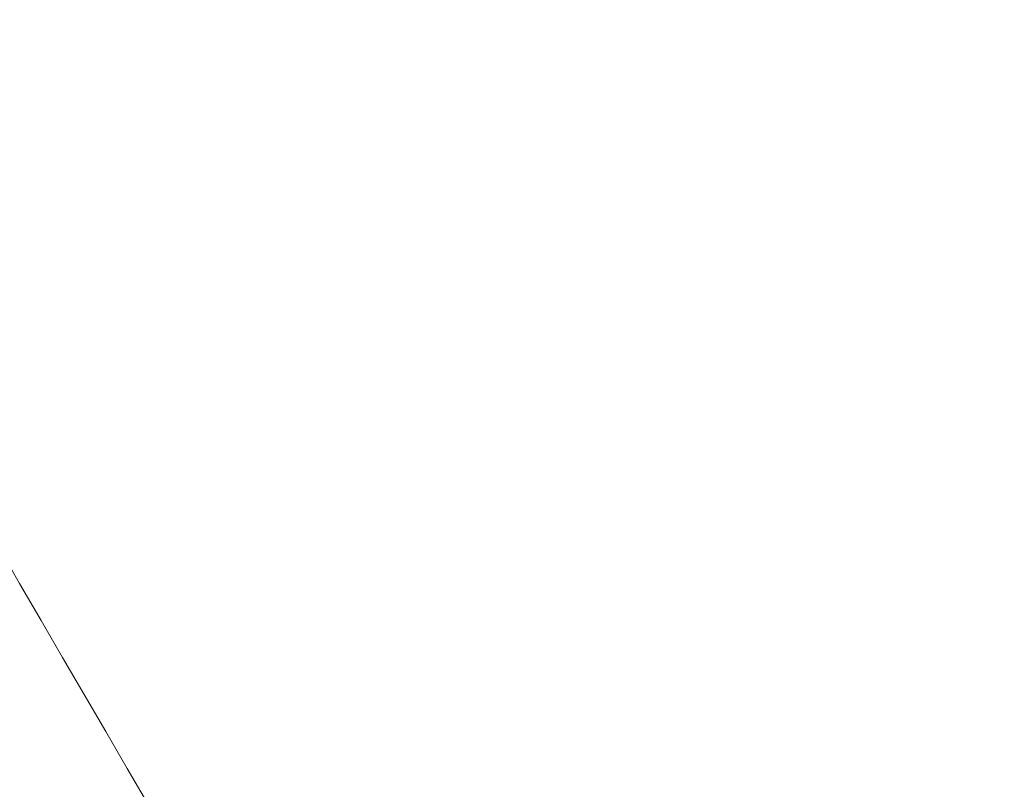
# Model space of a CAD drawing. Header units: inches. Extents: x 1 to 109, y 1 to 85.
# Tile 576 of 656: x 88.55299 to 88.55653, y 24.36912 to 24.37188. Entities that reach past the tile are written whole.
import ezdxf

# ---------------------------------------------------------------- set-up
doc = ezdxf.new("R2010")
doc.units = ezdxf.units.IN
doc.header["$MEASUREMENT"] = 0

msp = doc.modelspace()

# ---------------------------------------------------------------- linework, layer by layer
at = {"color": 7, "linetype": 'Continuous', "lineweight": 15, "ltscale": 5}
for points, knots in [([(88.5683215, 24.4341884), (88.568232, 24.4323244), (88.5680514, 24.4285655), (88.5677659, 24.4229141), (88.5674687, 24.4172427), (88.5671608, 24.4115979), (88.5668447, 24.4060278), (88.566529, 24.4006851), (88.5662165, 24.3956052), (88.5659097, 24.3908153), (88.5656046, 24.3862509), (88.5653037, 24.3819437), (88.565003, 24.377841), (88.5647052, 24.3739864), (88.5644131, 24.3704217), (88.5641332, 24.3672328), (88.5638679, 24.3643985), (88.5635901, 24.3619036), (88.5633053, 24.3597911), (88.5630151, 24.3580627), (88.5627219, 24.3567185), (88.5624221, 24.355744), (88.5621177, 24.3551535), (88.5618049, 24.3549517), (88.5614859, 24.35517), (88.5611635, 24.3558337), (88.5608464, 24.3569277), (88.5605372, 24.358434), (88.5602383, 24.3603286), (88.5599566, 24.3625404), (88.5596934, 24.3650231), (88.559442, 24.3677586), (88.5591762, 24.3708143), (88.5588999, 24.3742055), (88.5586074, 24.3779971), (88.5583004, 24.3821928), (88.5579807, 24.386787), (88.5576568, 24.3916663), (88.5573313, 24.3967923), (88.557007, 24.4021218), (88.5566925, 24.4075054), (88.5563903, 24.4128874), (88.5561017, 24.4182184), (88.5558231, 24.4235658), (88.555555, 24.4288909), (88.555385, 24.4324318), (88.5553007, 24.4341884)], [0, 0, 0, 0, 0.022479, 0.045331, 0.068506, 0.091948, 0.115595, 0.139386, 0.161889, 0.184404, 0.206874, 0.229245, 0.25146, 0.274794, 0.297838, 0.320536, 0.342918, 0.365562, 0.38856, 0.410518, 0.432694, 0.455036, 0.47749, 0.5, 0.523873, 0.547679, 0.571351, 0.594825, 0.618042, 0.640943, 0.662202, 0.683327, 0.704778, 0.726531, 0.74854, 0.772107, 0.795844, 0.819687, 0.843568, 0.86742, 0.891176, 0.913429, 0.935486, 0.957297, 0.978816, 1, 1, 1, 1]), ([(88.5515285, 24.3723794), (88.5531746, 24.3695473), (88.5564683, 24.3638801), (88.5597572, 24.3582098), (88.5614025, 24.3553732)], [0, 0, 0, 0, 0.4997533, 1, 1, 1, 1])]:
    msp.add_open_spline(points, degree=3, knots=knots, dxfattribs=at)

doc.saveas('drawing.dxf')
